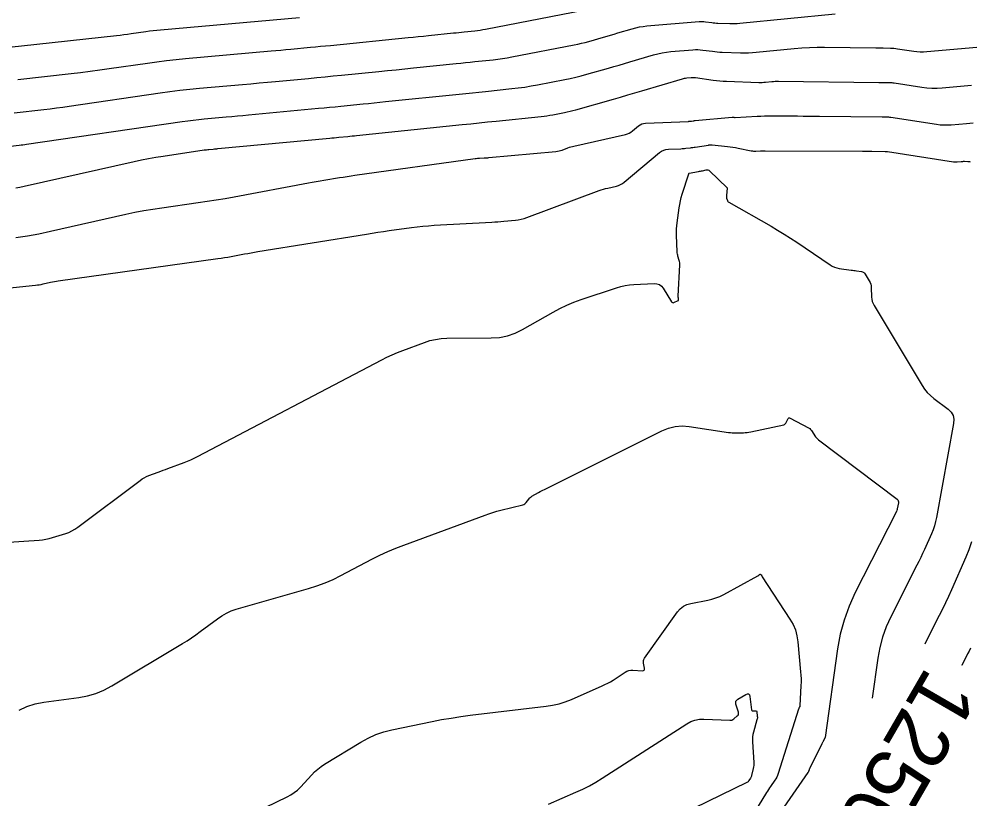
# Model space of a CAD drawing. Extents: x 658976 to 668721, y 639543 to 647196.
# Drawn here: x 662406.6 to 662499.7, y 642297.4 to 642373.8 of the extents above; entities that cross this region are included whole.
import ezdxf

# ---------------------------------------------------------------- set-up
doc = ezdxf.new("R2010")
doc.units = 0
for name, color, linetype in [('Ex_Contour Labels', 7, 'Continuous'), ('Ex_Major Contours', 7, 'Continuous'), ('Ex_Minor Contours', 7, 'Continuous')]:
    doc.layers.add(name, color=color, linetype=linetype)

msp = doc.modelspace()

# ---------------------------------------------------------------- linework, layer by layer
at = {"layer": 'Ex_Major Contours'}
for points in [[(662405.897, 642371.028), (662406.818, 642371.122), (662416.12, 642372.147), (662416.48, 642372.188), (662416.839, 642372.233), (662417.197, 642372.28), (662417.555, 642372.331), (662418.987, 642372.54), (662419.345, 642372.589), (662419.703, 642372.634), (662420.063, 642372.674), (662420.423, 642372.708), (662434.022, 642373.914)], [(662406.259, 642352.378), (662407.397, 642352.545), (662408.528, 642352.747), (662409.654, 642352.984), (662417.031, 642354.653), (662417.906, 642354.841), (662418.785, 642355.011), (662419.667, 642355.162), (662420.552, 642355.295), (662424.1, 642355.788), (662424.986, 642355.917), (662425.871, 642356.055), (662426.754, 642356.204), (662427.635, 642356.364), (662434.906, 642357.723), (662435.285, 642357.792), (662435.663, 642357.86), (662436.043, 642357.925), (662436.422, 642357.988), (662437.941, 642358.234), (662438.321, 642358.295), (662438.702, 642358.353), (662439.082, 642358.409), (662439.463, 642358.463), (662451.217, 642360.099), (662451.329, 642360.113), (662451.441, 642360.125), (662451.554, 642360.135), (662451.666, 642360.143), (662452.117, 642360.167), (662452.23, 642360.174), (662452.343, 642360.182), (662452.455, 642360.19), (662452.568, 642360.2), (662459.133, 642360.803), (662459.286, 642360.822), (662459.436, 642360.851), (662459.584, 642360.89), (662459.729, 642360.939), (662460.308, 642361.155), (662460.453, 642361.206), (662460.6, 642361.253), (662460.748, 642361.294), (662460.898, 642361.331), (662465.953, 642362.472), (662466.136, 642362.525), (662466.309, 642362.597), (662466.472, 642362.69), (662466.625, 642362.804), (662467.217, 642363.297), (662467.37, 642363.407), (662467.535, 642363.487), (662467.711, 642363.538), (662467.898, 642363.561), (662472.121, 642363.745), (662472.144, 642363.746), (662472.167, 642363.748), (662472.19, 642363.75), (662472.213, 642363.752), (662472.305, 642363.763), (662472.328, 642363.766), (662472.351, 642363.769), (662472.374, 642363.772), (662472.397, 642363.775), (662472.587, 642363.805), (662472.626, 642363.811), (662472.666, 642363.816), (662472.705, 642363.821), (662472.745, 642363.825), (662476.377, 642364.162), (662476.393, 642364.163), (662476.408, 642364.163), (662476.424, 642364.162), (662476.439, 642364.161), (662476.502, 642364.155), (662476.517, 642364.153), (662476.532, 642364.151), (662476.547, 642364.148), (662476.562, 642364.145), (662476.622, 642364.133), (662476.638, 642364.13), (662476.653, 642364.128), (662476.668, 642364.128), (662476.683, 642364.128), (662478.831, 642364.243), (662479.194, 642364.259), (662479.558, 642364.271), (662479.921, 642364.277), (662480.284, 642364.279), (662482.791, 642364.269), (662483.33, 642364.266), (662483.868, 642364.263), (662484.407, 642364.258), (662484.946, 642364.253), (662491.061, 642364.183), (662491.132, 642364.183), (662491.203, 642364.182), (662491.274, 642364.181), (662491.345, 642364.18), (662491.63, 642364.175), (662491.701, 642364.173), (662491.771, 642364.168), (662491.842, 642364.161), (662491.912, 642364.152), (662496.371, 642363.462), (662496.729, 642363.417), (662497.087, 642363.395), (662497.447, 642363.394), (662497.807, 642363.415), (662499.305, 642363.548), (662499.637, 642363.573), (662499.97, 642363.591)], [(662499.705, 642312.18), (662499.57, 642311.9), (662499.431, 642311.621), (662498.865, 642310.506), (662498.861, 642310.497)], [(662458.414, 642296.91), (662461.092, 642298.082), (662461.754, 642298.388), (662462.403, 642298.72), (662463.038, 642299.077), (662463.659, 642299.46), (662471.933, 642304.791), (662472.329, 642305.006), (662472.742, 642305.154), (662473.174, 642305.233), (662473.625, 642305.246), (662476.155, 642305.126), (662476.264, 642305.131), (662476.366, 642305.155), (662476.461, 642305.2), (662476.549, 642305.265), (662476.886, 642305.564), (662476.955, 642305.643), (662476.996, 642305.73), (662477.007, 642305.825), (662476.989, 642305.929), (662476.757, 642306.699), (662476.732, 642306.854), (662476.757, 642306.99), (662476.83, 642307.107), (662476.953, 642307.204), (662477.712, 642307.658), (662477.869, 642307.725), (662477.989, 642307.714), (662478.071, 642307.627), (662478.116, 642307.462), (662478.286, 642306.15), (662478.301, 642306.098), (662478.328, 642306.062), (662478.37, 642306.042), (662478.424, 642306.04), (662478.668, 642306.062), (662478.723, 642306.059), (662478.763, 642306.04), (662478.79, 642306.004), (662478.803, 642305.951), (662478.846, 642305.525), (662478.85, 642305.434), (662478.847, 642305.344), (662478.834, 642305.255), (662478.813, 642305.166), (662478.466, 642303.959), (662478.41, 642303.727), (662478.374, 642303.493), (662478.359, 642303.257), (662478.364, 642303.018), (662478.494, 642300.981), (662478.498, 642300.839), (662478.491, 642300.698), (662478.474, 642300.558), (662478.446, 642300.419), (662478.282, 642299.725), (662478.263, 642299.657), (662478.239, 642299.59), (662478.209, 642299.526), (662478.174, 642299.464), (662478.024, 642299.219), (662477.983, 642299.162), (662477.935, 642299.112), (662477.881, 642299.07), (662477.82, 642299.035), (662463.703, 642292.169)]]:
    msp.add_lwpolyline(points, dxfattribs=at)
at = {"layer": 'Ex_Minor Contours'}
for points in [[(662406.095, 642364.589), (662409.02, 642364.911), (662409.634, 642364.982), (662410.248, 642365.058), (662410.861, 642365.139), (662411.473, 642365.226), (662420.389, 642366.527), (662421.354, 642366.661), (662422.32, 642366.781), (662423.288, 642366.888), (662424.258, 642366.981), (662428.467, 642367.354), (662429.274, 642367.426), (662430.081, 642367.499), (662430.888, 642367.574), (662431.695, 642367.649), (662434.922, 642367.953), (662435.728, 642368.029), (662436.535, 642368.107), (662437.341, 642368.185), (662438.148, 642368.265), (662441.808, 642368.631), (662442.656, 642368.716), (662443.504, 642368.801), (662444.351, 642368.887), (662445.199, 642368.974), (662449.38, 642369.403), (662449.833, 642369.449), (662450.285, 642369.496), (662450.738, 642369.543), (662451.191, 642369.59), (662453.001, 642369.777), (662453.453, 642369.829), (662453.904, 642369.891), (662454.353, 642369.963), (662454.8, 642370.045), (662460.908, 642371.231), (662461.271, 642371.305), (662461.632, 642371.387), (662461.992, 642371.477), (662462.349, 642371.575), (662463.783, 642371.981), (662464.136, 642372.082), (662464.489, 642372.184), (662464.841, 642372.287), (662465.194, 642372.391), (662466.602, 642372.81), (662466.956, 642372.906), (662467.313, 642372.982), (662467.674, 642373.041), (662468.038, 642373.081), (662473.159, 642373.508), (662473.312, 642373.516), (662473.464, 642373.517), (662473.617, 642373.508), (662473.769, 642373.492), (662474.378, 642373.41), (662474.53, 642373.391), (662474.683, 642373.376), (662474.836, 642373.365), (662474.989, 642373.357), (662476.148, 642373.316), (662476.393, 642373.311), (662476.637, 642373.315), (662476.881, 642373.326), (662477.124, 642373.346), (662486.469, 642374.262)], [(662406.457, 642367.855), (662411.669, 642368.43), (662412.606, 642368.537), (662413.542, 642368.653), (662414.477, 642368.777), (662415.411, 642368.909), (662419.143, 642369.454), (662420.077, 642369.583), (662421.013, 642369.7), (662421.95, 642369.803), (662422.888, 642369.893), (662431.244, 642370.634), (662431.729, 642370.677), (662432.214, 642370.721), (662432.698, 642370.766), (662433.183, 642370.811), (662435.12, 642370.993), (662435.605, 642371.039), (662436.089, 642371.086), (662436.573, 642371.133), (662437.058, 642371.181), (662444.673, 642371.941), (662445.168, 642371.991), (662445.663, 642372.041), (662446.158, 642372.091), (662446.652, 642372.142), (662449.092, 642372.392), (662449.356, 642372.419), (662449.62, 642372.446), (662449.884, 642372.474), (662450.148, 642372.501), (662451.205, 642372.611), (662451.469, 642372.641), (662451.731, 642372.677), (662451.993, 642372.719), (662452.254, 642372.767), (662461.819, 642374.624)], [(662405.733, 642361.323), (662406.593, 642361.417), (662406.773, 642361.438), (662406.953, 642361.46), (662407.133, 642361.484), (662407.313, 642361.51), (662422.551, 642363.734), (662423.088, 642363.809), (662423.626, 642363.875), (662424.166, 642363.935), (662424.706, 642363.987), (662426.868, 642364.178), (662427.408, 642364.227), (662427.948, 642364.276), (662428.489, 642364.325), (662429.029, 642364.376), (662435.89, 642365.021), (662436.435, 642365.073), (662436.981, 642365.126), (662437.526, 642365.179), (662438.072, 642365.233), (662440.254, 642365.451), (662440.799, 642365.505), (662441.345, 642365.56), (662441.89, 642365.616), (662442.435, 642365.671), (662449.668, 642366.414), (662450.309, 642366.479), (662450.951, 642366.545), (662451.592, 642366.612), (662452.233, 642366.678), (662454.814, 642366.946), (662455.446, 642367.018), (662456.076, 642367.105), (662456.704, 642367.205), (662457.33, 642367.32), (662459.997, 642367.838), (662460.537, 642367.948), (662461.075, 642368.071), (662461.609, 642368.204), (662462.141, 642368.349), (662464.274, 642368.954), (662464.799, 642369.104), (662465.324, 642369.256), (662465.849, 642369.409), (662466.373, 642369.564), (662468.672, 642370.248), (662469.096, 642370.362), (662469.523, 642370.454), (662469.955, 642370.524), (662470.392, 642370.572), (662472.543, 642370.751), (662472.782, 642370.765), (662473.021, 642370.765), (662473.259, 642370.752), (662473.497, 642370.727), (662474.448, 642370.598), (662474.686, 642370.568), (662474.925, 642370.545), (662475.164, 642370.528), (662475.403, 642370.516), (662477.215, 642370.452), (662477.597, 642370.444), (662477.978, 642370.45), (662478.359, 642370.468), (662478.74, 642370.499), (662482.45, 642370.863), (662483.195, 642370.925), (662483.942, 642370.968), (662484.689, 642370.99), (662485.437, 642370.992), (662490.442, 642370.935), (662490.621, 642370.933), (662490.799, 642370.931), (662490.977, 642370.928), (662491.156, 642370.926), (662491.869, 642370.915), (662492.047, 642370.909), (662492.224, 642370.897), (662492.401, 642370.879), (662492.578, 642370.855), (662494.152, 642370.612), (662494.474, 642370.572), (662494.796, 642370.551), (662495.119, 642370.551), (662495.442, 642370.57), (662500.345, 642371.005)], [(662406.252, 642357.229), (662406.669, 642357.303), (662407.084, 642357.391), (662417.853, 642359.827), (662418.554, 642359.979), (662419.258, 642360.116), (662419.964, 642360.241), (662420.672, 642360.351), (662424.712, 642360.941), (662424.822, 642360.956), (662424.932, 642360.97), (662425.043, 642360.982), (662425.153, 642360.992), (662425.595, 642361.032), (662425.706, 642361.042), (662425.816, 642361.052), (662425.927, 642361.062), (662426.037, 642361.072), (662436.987, 642362.102), (662437.207, 642362.123), (662437.427, 642362.144), (662437.647, 642362.166), (662437.867, 642362.188), (662438.746, 642362.275), (662438.966, 642362.297), (662439.185, 642362.32), (662439.405, 642362.342), (662439.625, 642362.364), (662449.956, 642363.424), (662450.786, 642363.509), (662451.616, 642363.595), (662452.446, 642363.681), (662453.275, 642363.767), (662457.678, 642364.223), (662457.966, 642364.256), (662458.252, 642364.295), (662458.537, 642364.341), (662458.821, 642364.393), (662459.957, 642364.613), (662460.24, 642364.672), (662460.522, 642364.736), (662460.802, 642364.806), (662461.081, 642364.882), (662464.765, 642365.927), (662465.462, 642366.126), (662466.159, 642366.328), (662466.856, 642366.531), (662467.551, 642366.737), (662471.518, 642367.917), (662471.622, 642367.944), (662471.726, 642367.967), (662471.831, 642367.984), (662471.937, 642367.996), (662472.364, 642368.031), (662472.471, 642368.037), (662472.578, 642368.037), (662472.684, 642368.032), (662472.79, 642368.02), (662474.518, 642367.786), (662474.842, 642367.746), (662475.167, 642367.714), (662475.492, 642367.691), (662475.818, 642367.675), (662479.003, 642367.561), (662479.162, 642367.558), (662479.32, 642367.561), (662479.479, 642367.568), (662479.638, 642367.581), (662480.271, 642367.643), (662480.43, 642367.657), (662480.588, 642367.666), (662480.747, 642367.67), (662480.906, 642367.671), (662490.752, 642367.559), (662490.876, 642367.558), (662491.001, 642367.556), (662491.126, 642367.554), (662491.25, 642367.553), (662491.749, 642367.545), (662491.874, 642367.541), (662491.998, 642367.533), (662492.122, 642367.52), (662492.245, 642367.503), (662494.955, 642367.084), (662495.448, 642367.023), (662495.942, 642366.992), (662496.437, 642366.991), (662496.934, 642367.02), (662499.825, 642367.276)], [(662404.761, 642347.367), (662408.182, 642347.71), (662408.371, 642347.732), (662408.558, 642347.76), (662408.745, 642347.793), (662408.931, 642347.832), (662409.672, 642348), (662409.858, 642348.04), (662410.045, 642348.076), (662410.232, 642348.108), (662410.42, 642348.136), (662426.031, 642350.306), (662426.36, 642350.354), (662426.689, 642350.405), (662427.017, 642350.461), (662427.345, 642350.52), (662428.653, 642350.764), (662428.981, 642350.825), (662429.308, 642350.883), (662429.636, 642350.939), (662429.965, 642350.993), (662440.597, 642352.718), (662441.146, 642352.806), (662441.696, 642352.89), (662442.246, 642352.972), (662442.797, 642353.05), (662445.001, 642353.357), (662445.552, 642353.428), (662446.105, 642353.487), (662446.659, 642353.535), (662447.214, 642353.571), (662452.873, 642353.88), (662453.16, 642353.897), (662453.447, 642353.917), (662453.734, 642353.939), (662454.021, 642353.964), (662455.167, 642354.07), (662455.451, 642354.105), (662455.732, 642354.159), (662456.007, 642354.232), (662456.279, 642354.323), (662463.371, 642356.973), (662463.576, 642357.045), (662463.783, 642357.111), (662463.992, 642357.169), (662464.203, 642357.221), (662465.052, 642357.413), (662465.259, 642357.472), (662465.454, 642357.554), (662465.638, 642357.659), (662465.811, 642357.787), (662469.282, 642360.684), (662469.476, 642360.822), (662469.684, 642360.923), (662469.906, 642360.988), (662470.142, 642361.017), (662471.367, 642361.07), (662471.484, 642361.076), (662471.601, 642361.085), (662471.718, 642361.095), (662471.834, 642361.108), (662472.3, 642361.162), (662472.416, 642361.176), (662472.532, 642361.191), (662472.648, 642361.207), (662472.764, 642361.225), (662474.068, 642361.429), (662474.097, 642361.433), (662474.126, 642361.437), (662474.156, 642361.441), (662474.185, 642361.443), (662474.303, 642361.454), (662474.332, 642361.456), (662474.361, 642361.457), (662474.391, 642361.456), (662474.42, 642361.454), (662475.939, 642361.292), (662476.196, 642361.262), (662476.451, 642361.225), (662476.706, 642361.182), (662476.96, 642361.133), (662478.257, 642360.864), (662478.369, 642360.845), (662478.481, 642360.833), (662478.593, 642360.828), (662478.706, 642360.831), (662479.159, 642360.855), (662479.272, 642360.86), (662479.385, 642360.864), (662479.498, 642360.866), (662479.612, 642360.866), (662489.151, 642360.829), (662489.376, 642360.828), (662489.602, 642360.827), (662489.827, 642360.825), (662490.053, 642360.822), (662491.37, 642360.808), (662491.423, 642360.807), (662491.51, 642360.806), (662491.527, 642360.805), (662491.545, 642360.804), (662491.562, 642360.802), (662491.579, 642360.8), (662498.053, 642359.798), (662498.143, 642359.787), (662498.232, 642359.782), (662498.322, 642359.781), (662498.411, 642359.787), (662498.785, 642359.82), (662498.868, 642359.826), (662498.95, 642359.83), (662499.033, 642359.833), (662499.116, 642359.833), (662499.449, 642359.829), (662499.529, 642359.822), (662499.605, 642359.801), (662499.675, 642359.767)], [(662397.061, 642322.004), (662408.537, 642322.763), (662408.871, 642322.795), (662409.203, 642322.847), (662409.53, 642322.917), (662409.854, 642323.007), (662411.143, 642323.407), (662411.459, 642323.519), (662411.761, 642323.658), (662412.05, 642323.822), (662412.327, 642324.012), (662418.427, 642328.604), (662418.629, 642328.745), (662418.839, 642328.871), (662419.058, 642328.981), (662419.286, 642329.076), (662420.212, 642329.423), (662420.444, 642329.51), (662420.676, 642329.596), (662420.909, 642329.681), (662421.141, 642329.766), (662422.731, 642330.343), (662423.071, 642330.473), (662423.406, 642330.615), (662423.736, 642330.767), (662424.061, 642330.931), (662442.074, 642340.414), (662442.578, 642340.669), (662443.089, 642340.906), (662443.608, 642341.127), (662444.135, 642341.331), (662446.257, 642342.112), (662446.791, 642342.283), (662447.335, 642342.407), (662447.887, 642342.483), (662448.448, 642342.511), (662452.794, 642342.545), (662453.605, 642342.601), (662454.389, 642342.759), (662455.145, 642343.017), (662455.875, 642343.375), (662458.862, 642345.082), (662459.523, 642345.439), (662460.2, 642345.761), (662460.892, 642346.049), (662461.599, 642346.303), (662465.073, 642347.455), (662465.483, 642347.577), (662465.899, 642347.669), (662466.321, 642347.733), (662466.747, 642347.769), (662468.752, 642347.869), (662469.021, 642347.851), (662469.256, 642347.769), (662469.457, 642347.622), (662469.624, 642347.411), (662470.435, 642346.097), (662470.485, 642346.037), (662470.543, 642346.004), (662470.609, 642345.998), (662470.684, 642346.02), (662471.085, 642346.198), (662471.116, 642346.217), (662471.137, 642346.242), (662471.146, 642346.272), (662471.145, 642346.309), (662471.117, 642346.466), (662471.111, 642346.506), (662471.108, 642346.545), (662471.107, 642346.585), (662471.107, 642346.625), (662471.261, 642349.698), (662471.262, 642349.806), (662471.253, 642349.913), (662471.235, 642350.02), (662471.207, 642350.125), (662471.078, 642350.542), (662471.049, 642350.647), (662471.027, 642350.753), (662471.011, 642350.861), (662471.003, 642350.969), (662470.932, 642352.599), (662470.925, 642352.907), (662470.933, 642353.214), (662470.954, 642353.521), (662470.99, 642353.827), (662471.191, 642355.277), (662471.246, 642355.619), (662471.316, 642355.958), (662471.4, 642356.293), (662471.498, 642356.625), (662472.139, 642358.623), (662472.141, 642358.629), (662472.144, 642358.635), (662472.146, 642358.642), (662472.149, 642358.648), (662472.161, 642358.672), (662472.164, 642358.678), (662472.168, 642358.682), (662472.174, 642358.685), (662472.18, 642358.687), (662473.094, 642358.842), (662473.188, 642358.859), (662473.282, 642358.876), (662473.376, 642358.895), (662473.469, 642358.915), (662473.842, 642358.997), (662473.933, 642359.007), (662474.017, 642358.995), (662474.095, 642358.961), (662474.166, 642358.905), (662475.882, 642357.24), (662475.884, 642357.237), (662475.886, 642357.235), (662475.886, 642357.232), (662475.887, 642357.229), (662475.887, 642357.214), (662475.886, 642357.205), (662475.817, 642356.476), (662475.814, 642356.416), (662475.817, 642356.357), (662475.826, 642356.299), (662475.841, 642356.241), (662475.912, 642356.012), (662475.934, 642355.958), (662475.965, 642355.911), (662476.004, 642355.871), (662476.052, 642355.837), (662480.196, 642353.472), (662480.835, 642353.099), (662481.466, 642352.714), (662482.09, 642352.317), (662482.706, 642351.908), (662485.983, 642349.688), (662486.187, 642349.566), (662486.401, 642349.469), (662486.625, 642349.398), (662486.858, 642349.352), (662488.039, 642349.189), (662488.164, 642349.172), (662488.288, 642349.154), (662488.413, 642349.136), (662488.538, 642349.119), (662489.037, 642349.047), (662489.154, 642349.018), (662489.256, 642348.966), (662489.343, 642348.891), (662489.415, 642348.794), (662489.809, 642348.129), (662489.886, 642347.979), (662489.943, 642347.823), (662489.979, 642347.661), (662489.996, 642347.493), (662490.032, 642346.538), (662490.053, 642346.326), (662490.099, 642346.121), (662490.172, 642345.924), (662490.27, 642345.735), (662494.975, 642337.904), (662495.215, 642337.544), (662495.487, 642337.211), (662495.789, 642336.906), (662496.122, 642336.628), (662497.517, 642335.574), (662497.812, 642335.29), (662498, 642334.964), (662498.082, 642334.596), (662498.057, 642334.187), (662496.378, 642324.989), (662496.29, 642324.576), (662496.178, 642324.171), (662496.043, 642323.773), (662495.883, 642323.382), (662495.198, 642321.833), (662495.024, 642321.447), (662494.845, 642321.064), (662494.661, 642320.683), (662494.472, 642320.304), (662491.907, 642315.247), (662491.461, 642314.273), (662491.1, 642313.273), (662490.823, 642312.246), (662490.63, 642311.192), (662490.08, 642307.295)], [(662406.575, 642306.125), (662407.347, 642306.473), (662408.155, 642306.728), (662408.998, 642306.892), (662412.439, 642307.361), (662413.285, 642307.52), (662414.103, 642307.761), (662414.891, 642308.084), (662415.65, 642308.489), (662422.579, 642312.64), (662423.025, 642312.915), (662423.463, 642313.202), (662423.894, 642313.5), (662424.317, 642313.809), (662425.992, 642315.071), (662426.422, 642315.365), (662426.873, 642315.616), (662427.345, 642315.825), (662427.838, 642315.991), (662434.923, 642318.022), (662435.739, 642318.278), (662436.539, 642318.576), (662437.322, 642318.914), (662438.088, 642319.293), (662441.123, 642320.89), (662441.887, 642321.276), (662442.663, 642321.637), (662443.45, 642321.972), (662444.249, 642322.281), (662452.192, 642325.205), (662452.573, 642325.34), (662452.958, 642325.465), (662453.345, 642325.579), (662453.736, 642325.683), (662455.887, 642326.225), (662455.984, 642326.258), (662456.072, 642326.306), (662456.151, 642326.368), (662456.219, 642326.445), (662456.475, 642326.781), (662456.542, 642326.861), (662456.617, 642326.934), (662456.698, 642326.998), (662456.786, 642327.054), (662457.437, 642327.427), (662457.577, 642327.505), (662457.718, 642327.581), (662457.86, 642327.656), (662458.003, 642327.728), (662469.504, 642333.454), (662470.148, 642333.718), (662470.809, 642333.876), (662471.487, 642333.93), (662472.181, 642333.879), (662476.038, 642333.308), (662476.218, 642333.285), (662476.398, 642333.269), (662476.578, 642333.261), (662476.76, 642333.261), (662477.485, 642333.273), (662477.666, 642333.281), (662477.846, 642333.297), (662478.025, 642333.322), (662478.203, 642333.356), (662481.434, 642334.059), (662481.517, 642334.086), (662481.587, 642334.131), (662481.643, 642334.191), (662481.685, 642334.268), (662481.827, 642334.609), (662481.868, 642334.678), (662481.92, 642334.716), (662481.985, 642334.72), (662482.06, 642334.693), (662483.863, 642333.737), (662483.97, 642333.671), (662484.065, 642333.593), (662484.149, 642333.502), (662484.221, 642333.398), (662484.484, 642332.959), (662484.555, 642332.854), (662484.634, 642332.756), (662484.722, 642332.667), (662484.82, 642332.586), (662492.519, 642326.767), (662492.594, 642326.694), (662492.643, 642326.61), (662492.664, 642326.516), (662492.657, 642326.411), (662492.549, 642325.818), (662492.542, 642325.785), (662492.533, 642325.752), (662492.522, 642325.72), (662492.509, 642325.688), (662492.453, 642325.563), (662492.439, 642325.532), (662492.425, 642325.501), (662492.41, 642325.47), (662492.395, 642325.439), (662488.427, 642317.618), (662487.823, 642316.297), (662487.334, 642314.94), (662486.958, 642313.547), (662486.697, 642312.118), (662485.471, 642303.445), (662485.47, 642303.442), (662485.469, 642303.438), (662485.468, 642303.435), (662485.467, 642303.432), (662485.458, 642303.417), (662485.453, 642303.408), (662485.283, 642303.06), (662485.254, 642303.001), (662485.225, 642302.941), (662485.196, 642302.883), (662485.167, 642302.824), (662483.956, 642300.393), (662483.941, 642300.361), (662483.928, 642300.33), (662483.915, 642300.297), (662483.904, 642300.264), (662483.862, 642300.132), (662483.85, 642300.099), (662483.836, 642300.068), (662483.82, 642300.038), (662483.801, 642300.009), (662480.554, 642295.341)], [(662499.824, 642322.59), (662499.564, 642321.826), (662499.258, 642321.076), (662497.849, 642317.894), (662497.562, 642317.258), (662497.267, 642316.626), (662496.964, 642315.998), (662496.652, 642315.373), (662495.386, 642312.877), (662495.253, 642312.586)], [(662423.323, 642293.025), (662432.832, 642297.628), (662433.189, 642297.821), (662433.522, 642298.045), (662433.834, 642298.3), (662434.122, 642298.586), (662435.229, 642299.79), (662435.515, 642300.079), (662435.819, 642300.348), (662436.141, 642300.594), (662436.481, 642300.818), (662440.032, 642302.989), (662440.754, 642303.389), (662441.501, 642303.723), (662442.275, 642303.991), (662443.075, 642304.192), (662447.014, 642305.007), (662447.943, 642305.189), (662448.875, 642305.351), (662449.81, 642305.493), (662450.749, 642305.616), (662458.173, 642306.502), (662458.811, 642306.602), (662459.436, 642306.748), (662460.049, 642306.939), (662460.65, 642307.176), (662463.661, 642308.495), (662463.935, 642308.621), (662464.203, 642308.758), (662464.465, 642308.906), (662464.721, 642309.064), (662465.902, 642309.825), (662466.077, 642309.92), (662466.259, 642309.985), (662466.449, 642310.02), (662466.648, 642310.025), (662467.602, 642309.98), (662467.713, 642309.991), (662467.784, 642310.034), (662467.817, 642310.112), (662467.811, 642310.222), (662467.71, 642310.731), (662467.697, 642310.856), (662467.709, 642310.975), (662467.747, 642311.089), (662467.81, 642311.197), (662471.042, 642315.737), (662471.306, 642316.045), (662471.612, 642316.287), (662471.96, 642316.463), (662472.351, 642316.573), (662473.997, 642316.882), (662474.403, 642316.975), (662474.798, 642317.098), (662475.182, 642317.252), (662475.555, 642317.437), (662478.886, 642319.251), (662478.909, 642319.264), (662478.931, 642319.278), (662478.952, 642319.294), (662478.972, 642319.311), (662479.073, 642319.402), (662479.081, 642319.409), (662479.09, 642319.413), (662479.1, 642319.415), (662479.11, 642319.415), (662479.155, 642319.411), (662479.165, 642319.409), (662479.174, 642319.406), (662479.183, 642319.402), (662479.192, 642319.397), (662479.224, 642319.372), (662479.232, 642319.366), (662479.238, 642319.359), (662479.244, 642319.351), (662479.248, 642319.342), (662479.289, 642319.248), (662479.298, 642319.23), (662479.307, 642319.212), (662479.317, 642319.194), (662479.328, 642319.177), (662482.042, 642315.035), (662482.34, 642314.516), (662482.568, 642313.973), (662482.727, 642313.406), (662482.817, 642312.815), (662483.088, 642309.871), (662483.113, 642309.533), (662483.125, 642309.195), (662483.126, 642308.856), (662483.114, 642308.517), (662483.011, 642306.541), (662483.008, 642306.513), (662483.003, 642306.486), (662482.994, 642306.46), (662482.983, 642306.434), (662482.933, 642306.334), (662482.921, 642306.308), (662482.91, 642306.283), (662482.9, 642306.256), (662482.891, 642306.23), (662480.881, 642299.905), (662480.82, 642299.734), (662480.747, 642299.57), (662480.661, 642299.411), (662480.563, 642299.258), (662480.146, 642298.66), (662480.043, 642298.509), (662479.942, 642298.357), (662479.844, 642298.204), (662479.747, 642298.05), (662478.938, 642296.736)]]:
    msp.add_lwpolyline(points, dxfattribs=at)

# ---------------------------------------------------------------- texts
at = {"layer": 'Ex_Contour Labels'}
msp.add_text('1250', height=6, rotation=239.92073, dxfattribs=at).set_placement((662495.435, 642310.555))

doc.saveas('drawing.dxf')
